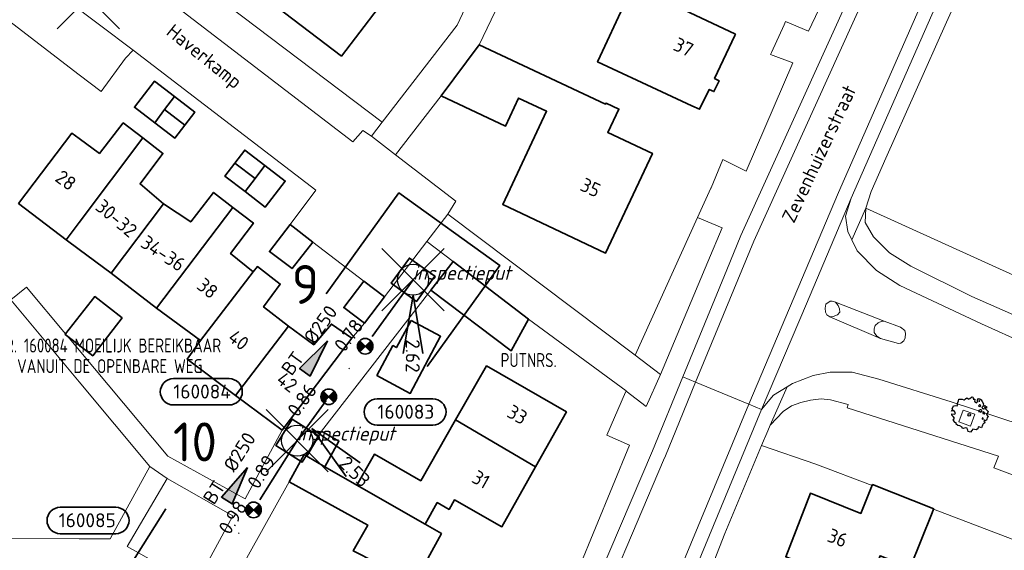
# Model space of a CAD drawing. Header units: metres. Extents: x 152391 to 157968, y 462336 to 467280.
# Tile 371 of 656: x 153994 to 154089, y 466126 to 466178. Entities that reach past the tile are written whole.
import ezdxf
from ezdxf.enums import TextEntityAlignment as Align

# ---------------------------------------------------------------- set-up
doc = ezdxf.new("R2010")
doc.units = ezdxf.units.M
doc.header["$LTSCALE"] = 0.75
doc.header["$PDMODE"] = 3
doc.header["$PDSIZE"] = 3
doc.linetypes.add('RI-VWA_BETON', pattern=[19, 9, -5, 0, -5])
doc.layers.get('0').update_dxf_attribs({"lineweight": 25})
doc.layers.get('defpoints').update_dxf_attribs({"lineweight": 25})
for name, color, linetype, lineweight in [('B-GV-GR-BOOM-S', 252, 'Continuous', 25), ('B-WE-GR-BEPLANTING_CULTUUR_BODEMBEDEKKER-GV', 251, 'Continuous', 18), ('B-WE-GR-BEPLANTING_CULTUUR_HEESTERS-GV', 251, 'Continuous', 18), ('B-WE-GR-GROENVOORZIENING-GV', 251, 'Continuous', 18), ('B-WE-OG-BEBOUWING-GV', 6, 'Continuous', 35), ('B-WE-OG-BEBOUWING-T18', 1, 'Continuous', 18), ('B-WE-OG-TERREIN_CULTUURSCHEIDING-GV', 251, 'Continuous', 18), ('B-WE-OG-TOPOGRAFIE-T18', 1, 'Continuous', 18), ('B-WE-VH-VERHARDING_ASFALT-GV', 251, 'Continuous', 18), ('B-WE-VH-VERHARDING_BETONSTRAATSTEEN-GV', 251, 'Continuous', 18), ('B-WE-VH-VERHARDING_TEGEL-GV', 251, 'Continuous', 18), ('N-OI-RI-BIJZONDERDERHEDEN-T18', 134, 'Continuous', 18), ('N-OI-RI-T50', 130, 'Continuous', 50), ('N-OI-RI-VWA_PUTNUMMER-S @ 0.75', 36, 'Continuous', 35), ('N-OI-RI-VWA_RIOOLPUT_INSPECTIEPUT-S', 36, 'Continuous', 35), ('N-OI-RI-VWA_STROOMRICHTING-S @ 0.75', 36, 'Continuous', 35), ('N-OI-RI-VWA_TRANSPORTLEIDING_BETON_250-G', 36, 'RI-VWA_BETON', 35), ('N-RO-KG-GRENS_WERK-G', 7, 'XX-WERKGRENS', 35)]:
    doc.layers.add(name, color=color, linetype=linetype, lineweight=lineweight)
doc.layers.add('inspectieput', color=7, linetype='Continuous', plot=False)
doc.layers.add('N-OI-RI-VRIJVERVAL_HULPSTUK-S', color=210, linetype='Continuous', lineweight=35, plot=False)
doc.styles.add('NLCS-ISO', font='isocpeur.ttf')
doc.styles.add('NLCS-ISO-M750-T18', font='NLCS-ISO.ttf', dxfattribs={"height": 1.35})
doc.styles.add('NLCS-ISO-M750-T18_CURSIEF', font='NLCS-ISO.ttf', dxfattribs={"oblique": 15, "height": 1.35})
doc.styles.add('NLCS-ISO-M750-T50', font='NLCS-ISO.ttf', dxfattribs={"height": 3.75})
doc.linetypes.add('XX-WERKGRENS', pattern='A,0,[137,NLCS.SHX,S=0.1,R=0,X=-1.1,Y=-1.35],-6', length=6)

# ---------------------------------------------------------------- blocks, each defined once
blk = doc.blocks.new('*U89')
at = {"ltscale": 0.1}
blk.add_hatch(color=256, dxfattribs=at).paths.add_polyline_path([(2.5, 0), (-2.5, -0.83), (-2.5, 0.83)])
at = {"ltscale": 0.1, "flags": 128}
blk.add_lwpolyline([(2.5, 0), (-2.5, -0.83), (-2.5, 0.83)], close=True, dxfattribs=at)
at = {"ltscale": 0.1, "style": 'NLCS-ISO'}
for tag, p in [('MAT', (-1, 0.5)), ('BOBL', (-1.71, -3.24))]:
    blk.add_attdef(tag, text='', height=1.8, dxfattribs=at).set_placement(p, align=Align.BOTTOM_RIGHT)
for tag, p in [('DIA', (1, 0.5)), ('BOBR', (0.76, -3.24))]:
    blk.add_attdef(tag, text='', height=1.8, dxfattribs=at).set_placement(p, align=Align.BOTTOM_LEFT)
at = {"layer": 'defpoints', "ltscale": 0.1, "style": 'NLCS-ISO', "flags": 1}
blk.add_attdef('JVA', text='', height=1.8, dxfattribs=at).set_placement((0, -1), align=Align.TOP_CENTER)
blk = doc.blocks.new('*U360')
for q in [(-9.57, -0.41), (-9.14, -2.87)]:
    blk.add_line((-1.97, -0.34), q)
blk.add_lwpolyline([(-18.69, 6.72), (-11.54, 6.72, 1), (-11.54, 10.11), (-18.69, 10.11, 1)], format="xyb", close=True)
at = {"ltscale": 0.1, "style": 'NLCS-ISO'}
blk.add_attdef('PUTNR', text='', height=1.8, dxfattribs=at).set_placement((-15.22, 10.25), align=Align.MIDDLE_CENTER)
blk.add_attdef('PUTHGT', text='', height=1.8, rotation=9.9209, dxfattribs=at).set_placement((-11.78, -2.09), align=Align.MIDDLE_LEFT)
blk = doc.blocks.new('B-SRI-PUT_VWA-SO')
at = {"flags": 128}
blk.add_lwpolyline([(-2, 2), (2, 2), (2, -2), (-2, -2)], close=True, dxfattribs=at)
at = {"lineweight": -3, "flags": 128}
blk.add_lwpolyline([(2, -2), (2, 2), (-2, 2), (-2, -2)], close=True, dxfattribs=at)
at = {"lineweight": -3}
blk.add_circle((0, 0), 2, dxfattribs=at)
blk = doc.blocks.new('*U361')
for q in [(5.83, -7.6), (7.6, -5.83)]:
    blk.add_line((1.41, -1.41), q)
blk.add_lwpolyline([(-9.23, 1.61), (-16.39, 1.61, -1), (-16.39, 4.99), (-9.23, 4.99, -1)], format="xyb", close=True)
at = {"ltscale": 0.1, "style": 'NLCS-ISO'}
blk.add_attdef('PUTNR', text='', height=1.8, dxfattribs=at).set_placement((-12.71, 5.13), align=Align.MIDDLE_CENTER)
blk.add_attdef('PUTHGT', text='', height=1.8, rotation=315, dxfattribs=at).set_placement((5.39, -5.43), align=Align.MIDDLE_LEFT)
blk = doc.blocks.new('*U362')
for q in [(-1.25, -9.5), (1.25, -9.5)]:
    blk.add_line((0, -2), q)
blk.add_lwpolyline([(2.55, -18.69), (-4.6, -18.69, -1), (-4.6, -15.31), (2.55, -15.31, -1)], format="xyb", close=True)
at = {"ltscale": 0.1, "style": 'NLCS-ISO'}
blk.add_attdef('PUTHGT', text='', height=1.8, rotation=270, dxfattribs=at).set_placement((-0.03, -7.65), align=Align.MIDDLE_LEFT)
blk.add_attdef('PUTNR', text='', height=1.8, dxfattribs=at).set_placement((-0.92, -15.17), align=Align.MIDDLE_CENTER)
blk = doc.blocks.new('*U90')
at = {"ltscale": 0.1}
blk.add_hatch(color=256, dxfattribs=at).paths.add_polyline_path([(2.5, 0), (-2.5, -0.83), (-2.5, 0.83)])
at = {"ltscale": 0.1, "flags": 128}
blk.add_lwpolyline([(2.5, 0), (-2.5, -0.83), (-2.5, 0.83)], close=True, dxfattribs=at)
at = {"ltscale": 0.1, "style": 'NLCS-ISO'}
for tag, p in [('MAT', (-1, 0.5)), ('BOBL', (-3.4, -3.24))]:
    blk.add_attdef(tag, text='', height=1.8, dxfattribs=at).set_placement(p, align=Align.BOTTOM_RIGHT)
for tag, p in [('DIA', (1, 0.5)), ('BOBR', (2.46, -3.24))]:
    blk.add_attdef(tag, text='', height=1.8, dxfattribs=at).set_placement(p, align=Align.BOTTOM_LEFT)
at = {"layer": 'defpoints', "ltscale": 0.1, "style": 'NLCS-ISO', "flags": 1}
blk.add_attdef('JVA', text='', height=1.8, dxfattribs=at).set_placement((0, -1), align=Align.TOP_CENTER)
blk = doc.blocks.new('wg')
at = {"layer": 'N-RO-KG-GRENS_WERK-G', "ltscale": 0.5, "flags": 128}
blk.add_lwpolyline([(6, 6), (-6, 6), (-6, -6), (6, -6)], dxfattribs=at)
blk = doc.blocks.new('SRI-HULP')
h = blk.add_hatch(color=256)
h.dxf.hatch_style = 1
h.paths.add_polyline_path([(-0.71, 0.71, 0.198912), (-1, 0, 0.198912), (-0.71, -0.71), (0, 0)])
h = blk.add_hatch(color=256)
h.dxf.hatch_style = 1
h.paths.add_polyline_path([(1, 0, 0.198912), (0.71, 0.71), (0, 0), (0.71, -0.71, 0.198912)])
for p, q in [((-0.71, 0.71), (0.71, -0.71)), ((-0.71, -0.71), (0.71, 0.71))]:
    blk.add_line(p, q)
blk.add_circle((0, 0), 1)
blk = doc.blocks.new('ACMAP_ANN_TEMPLATE_type knoop')
at = {"layer": 'defpoints', "style": 'NLCS-ISO-M750-T18_CURSIEF', "oblique": 15}
blk.add_attdef('type_knoop', (0, 0), '', height=1.35, dxfattribs=at)
blk = doc.blocks.new('SGR-BOOM_21_30')
at = {"linetype": 'Continuous'}
for p, q in [((-1.133, 1.088), (-1.109, 1.187)), ((-1.121, 0.924), (-1.133, 1.088)), ((-1.109, 1.187), (-1.051, 1.335)), ((-1.051, 1.335), (-1.016, 1.499)), ((-1.016, 1.499), (-0.668, 1.499)), ((-0.668, 1.499), (-0.516, 1.433)), ((-0.516, 1.433), (-0.47, 1.45)), ((-0.47, 1.45), (-0.365, 1.548)), ((-0.365, 1.548), (-0.226, 1.647)), ((-0.226, 1.647), (-0.133, 1.581)), ((-0.133, 1.581), (-0.063, 1.515)), ((-0.063, 1.515), (0.065, 1.581)), ((0.065, 1.581), (0.205, 1.712)), ((0.205, 1.712), (0.263, 1.729)), ((0.263, 1.729), (0.333, 1.696)), ((0.333, 1.696), (0.391, 1.647)), ((0.402, 1.532), (0.379, 1.499)), ((0.379, 1.499), (0.53, 1.515)), ((0.391, 1.647), (0.402, 1.532)), ((0.542, 1.483), (0.507, 1.285)), ((0.507, 1.285), (0.565, 1.236)), ((0.53, 1.515), (0.542, 1.483)), ((0.565, 1.236), (0.693, 1.154)), ((0.693, 1.154), (0.751, 1.203)), ((0.751, 1.203), (0.798, 1.285)), ((0.786, 1.4), (0.891, 1.565)), ((0.798, 1.285), (0.786, 1.4)), ((0.891, 1.565), (1.019, 1.532)), ((0.972, 1.368), (0.926, 1.335)), ((0.926, 1.335), (0.949, 1.253)), ((0.972, 0.973), (0.937, 0.908)), ((0.949, 1.253), (0.961, 1.236)), ((0.961, 1.269), (0.972, 1.368)), ((1.03, 0.973), (0.972, 0.973)), ((1.019, 1.532), (1.158, 1.45)), ((1.077, 0.94), (1.03, 0.973)), ((1.158, 1.45), (1.251, 1.269)), ((1.251, 1.269), (1.379, 1.055)), ((1.379, 1.055), (1.321, 0.793)), ((-1.703, 0.365), (-1.656, 0.48)), ((-1.493, 0.415), (-1.703, 0.365)), ((-1.679, -0.029), (-1.668, 0.086)), ((-1.668, 0.086), (-1.389, 0.07)), ((-1.656, 0.48), (-1.598, 0.53)), ((-1.633, 0.579), (-1.528, 0.875)), ((-1.598, 0.53), (-1.633, 0.579)), ((-1.528, 0.875), (-1.458, 0.858)), ((-1.423, 0.333), (-1.493, 0.415)), ((-1.458, 0.858), (-1.342, 0.908)), ((-1.33, 0.185), (-1.423, 0.333)), ((-1.389, 0.07), (-1.33, 0.185)), ((-1.342, 0.908), (-1.179, 0.858)), ((-1.179, 0.858), (-1.121, 0.924)), ((0.937, 0.908), (0.891, 0.875)), ((0.891, 0.875), (0.926, 0.825)), ((0.926, 0.415), (0.891, 0.333)), ((0.891, 0.333), (1.03, 0.316)), ((0.926, 0.825), (0.984, 0.842)), ((1.054, 0.464), (0.926, 0.415)), ((0.984, 0.842), (1.03, 0.776)), ((1.03, 0.776), (1.077, 0.842)), ((1.03, 0.316), (1.112, 0.251)), ((1.112, 0.464), (1.054, 0.464)), ((1.124, 0.875), (1.077, 0.94)), ((1.077, 0.842), (1.124, 0.875)), ((1.217, 0.398), (1.112, 0.464)), ((1.112, 0.251), (1.205, 0.365)), ((1.205, 0.365), (1.24, 0.415)), ((1.321, 0.793), (1.228, 0.694)), ((1.228, 0.694), (1.275, 0.628)), ((1.275, 0.628), (1.379, 0.563)), ((1.344, 0.185), (1.31, 0.103)), ((1.434, 0.049), (1.31, 0.103)), ((1.356, 0.3), (1.344, 0.234)), ((1.344, 0.234), (1.344, 0.185)), ((1.426, 0.234), (1.356, 0.3)), ((1.379, 0.563), (1.438, 0.595)), ((1.472, 0.201), (1.426, 0.234)), ((1.434, 0.049), (1.507, 0.136)), ((1.472, 0.858), (1.438, 0.809)), ((1.438, 0.809), (1.461, 0.743)), ((1.438, 0.595), (1.565, 0.563)), ((1.461, 0.743), (1.531, 0.694)), ((1.542, 0.858), (1.472, 0.858)), ((1.507, 0.136), (1.472, 0.201)), ((1.531, 0.727), (1.635, 0.678)), ((1.531, 0.694), (1.542, 0.727)), ((1.624, 0.76), (1.542, 0.858)), ((1.565, 0.563), (1.635, 0.513)), ((1.728, 0.71), (1.624, 0.76)), ((1.635, 0.678), (1.728, 0.71)), ((1.635, 0.513), (1.81, 0.316)), ((1.717, 0.103), (1.67, 0.037)), ((1.67, 0.037), (1.763, -0.094)), ((1.81, 0.316), (1.717, 0.103)), ((-1.54, -0.177), (-1.679, -0.029)), ((-1.551, -0.505), (-1.493, -0.423)), ((-1.354, -0.752), (-1.551, -0.505)), ((-1.435, -0.324), (-1.54, -0.177)), ((-1.493, -0.423), (-1.435, -0.324)), ((-1.249, -0.784), (-1.354, -0.752)), ((-1.272, -0.899), (-1.249, -0.784)), ((-1.109, -1.047), (-1.272, -0.899)), ((1.286, -0.292), (1.24, -0.357)), ((1.24, -0.357), (1.251, -0.423)), ((1.263, -0.423), (1.333, -0.407)), ((1.333, -0.341), (1.286, -0.292)), ((1.356, -0.883), (1.286, -1.014)), ((1.333, -0.407), (1.333, -0.341)), ((1.368, -0.834), (1.356, -0.883)), ((1.484, -0.801), (1.368, -0.834)), ((1.461, -0.472), (1.391, -0.587)), ((1.391, -0.587), (1.426, -0.637)), ((1.426, -0.637), (1.496, -0.702)), ((1.577, -0.587), (1.461, -0.472)), ((1.496, -0.702), (1.484, -0.801)), ((1.658, -0.522), (1.577, -0.587)), ((1.682, -0.423), (1.658, -0.522)), ((1.717, -0.308), (1.682, -0.423)), ((1.845, -0.177), (1.717, -0.308)), ((1.763, -0.094), (1.845, -0.177)), ((-0.912, -1.08), (-1.109, -1.047)), ((-0.668, -1.179), (-0.912, -1.08)), ((-0.679, -1.294), (-0.668, -1.179)), ((-0.551, -1.326), (-0.679, -1.294)), ((-0.4, -1.261), (-0.551, -1.326)), ((-0.191, -1.277), (-0.4, -1.261)), ((-0.156, -1.425), (-0.191, -1.277)), ((-0.133, -1.491), (-0.156, -1.425)), ((-0.098, -1.606), (-0.133, -1.491)), ((0.112, -1.671), (-0.098, -1.606)), ((0.251, -1.524), (0.112, -1.671)), ((0.356, -1.376), (0.251, -1.524)), ((0.682, -1.441), (0.356, -1.376)), ((0.833, -1.359), (0.682, -1.441)), ((0.844, -1.162), (0.833, -1.359)), ((1.03, -1.179), (0.844, -1.162)), ((1.182, -1.244), (1.03, -1.179)), ((1.286, -1.014), (1.182, -1.244))]:
    blk.add_line(p, q, dxfattribs=at)
blk.add_circle((0, 0), 0.126, dxfattribs=at)

msp = doc.modelspace()

# ---------------------------------------------------------------- linework, layer by layer
at = {"layer": 'B-WE-GR-BEPLANTING_CULTUUR_BODEMBEDEKKER-GV'}
for points in [[(154010.393, 466182.035), (154009.593, 466180.976), (154008.584, 466181.661), (154007.556, 466180.347), (154026.385, 466165.874), (154027.364, 466166.953), (154028.178, 466166.422), (154029.219, 466167.77)], [(154011.227, 466123.14), (154014.825, 466129.791), (154008.483, 466133.4), (154004.634, 466126.845)]]:
    msp.add_lwpolyline(points, close=True, dxfattribs=at)
at = {"layer": 'B-WE-GR-BEPLANTING_CULTUUR_HEESTERS-GV'}
msp.add_lwpolyline([(154101.101, 466144.331), (154102.284, 466147.471), (154075.856, 466159.464), (154075.778, 466158.093), (154076.596, 466156.717), (154078.123, 466155.167), (154080.192, 466153.866), (154086.06, 466150.956)], close=True, dxfattribs=at)
msp.add_lwpolyline([(154090.499, 466133.558), (154088.206, 466134.444), (154088.628, 466135.569), (154074.047, 466140.218), (154074.152, 466140.55), (154072.448, 466140.997), (154071.529, 466141.076), (154070.519, 466140.944), (154069.58, 466140.732), (154068.676, 466140.427), (154067.892, 466139.871), (154066.63, 466138.552), (154066.39, 466137.988), (154065.792, 466136.582), (154071.031, 466134.799), (154076.458, 466132.721), (154076.498, 466132.822), (154082.395, 466130.468), (154082.388, 466130.449), (154091.302, 466127.035)], dxfattribs=at)
at = {"layer": 'B-WE-GR-GROENVOORZIENING-GV'}
msp.add_lwpolyline([(154084.828, 466138.871), (154085.957, 466138.465), (154086.363, 466139.595), (154085.233, 466140)], close=True, dxfattribs=at)
at = {"layer": 'B-WE-OG-BEBOUWING-GV'}
for points in [[(154019.801, 466185.624), (154018.457, 466183.627), (154020.351, 466182.179), (154018.309, 466179.434), (154025.288, 466174.139), (154028.823, 466178.78)], [(154052.061, 466184.708), (154049.963, 466180.073), (154052.439, 466178.88), (154050.235, 466174.121), (154049.985, 466173.581), (154056.186, 466170.705), (154059.088, 466169.36), (154059.825, 466169.018), (154060.746, 466170.923), (154061.196, 466170.726), (154061.724, 466171.754), (154061.274, 466171.988), (154063.22, 466176.131), (154063.275, 466176.247), (154057.748, 466178.868), (154058.938, 466181.523), (154058.34, 466181.8)], [(154038.571, 466175.229), (154034.909, 466170.294), (154041.096, 466167.378), (154042.372, 466170.087), (154045.076, 466168.815), (154040.842, 466159.813), (154050.76, 466155.149), (154055.274, 466164.749), (154050.972, 466166.772), (154052.036, 466169.033), (154050.8, 466169.615), (154050.753, 466169.516)], [(154007.283, 466167.719), (154008.242, 466168.975), (154009.2, 466170.231), (154007.251, 466171.719), (154005.334, 466169.206)], [(154009.2, 466170.231), (154008.242, 466168.975), (154010.191, 466167.488), (154011.15, 466168.744)], [(154008.242, 466168.975), (154007.283, 466167.719), (154009.232, 466166.231), (154010.191, 466167.488)], [(153998.745, 466156.424), (154000, 466158.093), (154006.135, 466166.25), (154004.242, 466167.701), (154001.945, 466164.758), (154000, 466166.196), (153999.304, 466166.71), (153994.161, 466159.927)], [(154006.135, 466166.25), (154000, 466158.093), (153998.745, 466156.424), (154000, 466155.497), (154003.079, 466153.221), (154008.122, 466159.905), (154005.88, 466161.806), (154008.078, 466164.749)], [(154016.955, 466162.326), (154017.914, 466163.582), (154015.965, 466165.07), (154015.006, 466163.813)], [(154015.006, 466163.813), (154014.047, 466162.557), (154015.997, 466161.069), (154016.955, 466162.326)], [(154015.997, 466161.069), (154017.946, 466159.582), (154019.863, 466162.094), (154017.914, 466163.582), (154016.955, 466162.326)], [(154008.122, 466159.905), (154003.079, 466153.221), (154007.463, 466149.819), (154014.803, 466159.545), (154012.96, 466160.996), (154010.763, 466158.153)], [(154016.79, 466153.35), (154014.598, 466155.101), (154016.796, 466158.044), (154014.803, 466159.545), (154007.463, 466149.819), (154011.697, 466146.716)], [(154022.527, 466156.187), (154020.335, 466157.888), (154018.338, 466155.295), (154020.53, 466153.644)], [(154033.922, 466151.581), (154041.647, 466145.71), (154043.31, 466148.774), (154036.053, 466154.326)], [(154011.697, 466146.716), (154010.399, 466144.921), (154015.082, 466141.418), (154020.175, 466148.101), (154017.784, 466149.953), (154019.382, 466152.147), (154017.19, 466153.849), (154016.79, 466153.35)], [(154029.452, 466150.933), (154027.459, 466152.434), (154025.512, 466149.891), (154027.505, 466148.39)], [(153998.897, 466147.11), (154001.303, 466145.246), (154004.141, 466148.894), (154001.496, 466150.952), (153998.696, 466147.353), (153998.654, 466147.299)], [(154015.082, 466141.418), (154019.566, 466138.065), (154026.305, 466146.944), (154024.314, 466148.295), (154022.616, 466146.3), (154020.175, 466148.101)], [(154032.017, 466148.632), (154030.596, 466146.025), (154030.247, 466146.214), (154028.716, 466143.341), (154031.929, 466141.604), (154034.848, 466147.118)], [(154044.009, 466134.526), (154046.985, 466139.823), (154039.277, 466144.263), (154036.298, 466139.056)], [(154044.009, 466134.526), (154036.298, 466139.056), (154032.938, 466133.181), (154028.468, 466135.737), (154026.766, 466132.761), (154033.345, 466128.999), (154034.525, 466131.078), (154035.672, 466130.427), (154036.188, 466131.336), (154040.758, 466128.741)], [(154021.956, 466135.565), (154023.7, 466134.514), (154025.049, 466137.008), (154023.355, 466137.96)], [(154021.956, 466135.565), (154021.707, 466135.715), (154020.258, 466133.071), (154027.832, 466128.914), (154026.433, 466126.42), (154028.576, 466125.318), (154028.027, 466124.62), (154030.518, 466123.168), (154029.026, 466120.478), (154036.881, 466116.257), (154040.14, 466122.004), (154033.606, 466125.672), (154034.928, 466128.094), (154033.345, 466128.999), (154026.766, 466132.761), (154023.7, 466134.514)], [(154076.006, 466122.813), (154077.219, 466125.947), (154080.139, 466124.819), (154082.243, 466130.088), (154082.388, 466130.449), (154082.395, 466130.468), (154076.498, 466132.822), (154076.458, 466132.721), (154076.41, 466132.6), (154075.382, 466130.027), (154070.506, 466131.974), (154068.125, 466125.851)]]:
    msp.add_lwpolyline(points, close=True, dxfattribs=at)
at = {"layer": 'B-WE-OG-TERREIN_CULTUURSCHEIDING-GV'}
msp.add_lwpolyline([(154062.007, 466157.563), (154059.629, 466158.569), (154053.599, 466145.297), (154056.056, 466143.446), (154060.626, 466154.287)], close=True, dxfattribs=at)
at = {"layer": 'B-WE-VH-VERHARDING_ASFALT-GV'}
for points in [[(154126.314, 466280.168), (154123.456, 466281.494), (154120.296, 466274.842), (154118.847, 466271.909), (154112.74, 466259.007), (154107.918, 466248.633), (154107.082, 466246.305), (154101.687, 466235.127), (154097.647, 466226.465), (154088.238, 466206.678), (154084.656, 466199.109), (154075.842, 466180.149), (154065.038, 466156.3), (154059.441, 466142.681)], [(154059.441, 466142.681), (154064.556, 466140.579), (154073.211, 466160.998), (154082.874, 466182.971), (154093.638, 466205.549), (154101.149, 466221.838), (154104.909, 466229.607), (154114.171, 466249.291), (154118.274, 466257.905), (154120.838, 466263.238), (154122.296, 466266.225), (154130.12, 466278.403), (154127.849, 466279.457)], [(154111.522, 466259.586), (154106.651, 466249.09), (154105.84, 466246.832), (154100.486, 466235.744), (154096.423, 466227.037), (154095.887, 466225.91), (154095.455, 466225.002), (154087.362, 466207.98), (154087.018, 466207.256), (154083.421, 466199.651), (154074.596, 466180.673), (154063.799, 466156.835), (154062.436, 466153.519), (154058.194, 466143.193), (154059.441, 466142.681), (154065.038, 466156.3), (154075.842, 466180.149), (154084.656, 466199.109), (154088.238, 466206.678), (154097.647, 466226.465), (154101.687, 466235.127), (154107.082, 466246.305), (154107.918, 466248.633), (154112.74, 466259.007)], [(154118.274, 466257.905), (154114.171, 466249.291), (154104.909, 466229.607), (154101.149, 466221.838), (154093.638, 466205.549), (154082.874, 466182.971), (154073.211, 466160.998), (154064.556, 466140.579), (154065.803, 466140.067), (154070.127, 466150.26), (154074.448, 466160.455), (154084.332, 466182.973), (154084.757, 466183.827), (154087.03, 466188.71), (154090.832, 466196.879), (154091.571, 466198.467), (154091.675, 466198.693), (154092.429, 466200.336), (154101.783, 466220.027), (154102.374, 466221.272), (154106.133, 466229.035), (154115.394, 466248.717), (154119.488, 466257.318)], [(154017.349, 466033.802), (154018.407, 466036.38), (154024.687, 466053.127), (154028.953, 466064.438), (154042.642, 466100.758), (154043.789, 466103.78), (154048.833, 466117.1), (154050.345, 466121.082), (154051.256, 466123.22), (154056.353, 466135.18), (154056.527, 466135.584), (154057.891, 466138.909), (154059.441, 466142.681), (154058.194, 466143.193), (154055.274, 466136.086), (154049.096, 466121.596), (154040.705, 466099.449), (154031.62, 466075.321)], [(154020.007, 466027.051), (154023.598, 466035.1), (154033.762, 466062.047), (154033.953, 466062.553), (154041.887, 466083.567), (154047.705, 466099.06), (154055.66, 466119.136), (154064.556, 466140.579), (154059.441, 466142.681), (154057.891, 466138.909), (154056.527, 466135.584), (154056.353, 466135.18), (154051.256, 466123.22), (154050.345, 466121.082), (154048.833, 466117.1), (154043.789, 466103.78), (154042.642, 466100.758), (154028.953, 466064.438), (154024.687, 466053.127), (154018.407, 466036.38), (154017.349, 466033.802)], [(154024.872, 466034.645), (154035.026, 466061.568), (154035.21, 466062.078), (154036.078, 466064.486), (154043.151, 466083.093), (154048.972, 466098.597), (154056.909, 466118.621), (154065.803, 466140.067), (154064.556, 466140.579), (154055.66, 466119.136), (154047.705, 466099.06), (154041.887, 466083.567), (154033.953, 466062.553), (154033.762, 466062.047), (154023.598, 466035.1), (154020.007, 466027.051), (154015.731, 466019.34), (154009.829, 466009.713), (154004.38, 466000.882), (153987.226, 465975.926)]]:
    msp.add_lwpolyline(points, dxfattribs=at)
at = {"layer": 'B-WE-VH-VERHARDING_BETONSTRAATSTEEN-GV'}
for points in [[(153992.173, 466184.525), (154005.194, 466174.716), (154022.812, 466161.225), (154020.335, 466157.888), (154022.527, 466156.187), (154027.459, 466152.434), (154029.452, 466150.933), (154033.528, 466156.259), (154035.546, 466158.895), (154036.322, 466160.137), (154030.508, 466164.616), (154028.178, 466166.422), (154027.364, 466166.953), (154026.385, 466165.874), (154007.556, 466180.347), (154002.11, 466184.117), (154000, 466185.72), (153997.273, 466187.792), (153953.772, 466220.835)], [(154104.118, 466140.594), (154087.011, 466148.305), (154079.121, 466152.004), (154076.865, 466153.463), (154075.008, 466155.364), (154074.509, 466156.416), (154074.121, 466157.236), (154073.891, 466158.71), (154074.448, 466160.455), (154070.127, 466150.26), (154065.803, 466140.067), (154066.942, 466141.44), (154068.258, 466142.252), (154068.766, 466142.565), (154070.762, 466143.324), (154072.402, 466143.651), (154074.544, 466143.65), (154077.112, 466142.998), (154084.087, 466140.783), (154106.98, 466133.285)]]:
    msp.add_lwpolyline(points, dxfattribs=at)
for points in [[(153992.173, 466184.525), (153989.723, 466181.491), (153990.651, 466179.505), (154000, 466172.341), (154002.11, 466170.724), (154004.457, 466173.956), (154005.194, 466174.716)], [(154072.917, 466150.413), (154072.598, 466150.508), (154072.424, 466150.504), (154072.004, 466150.217), (154071.925, 466149.826), (154071.959, 466149.46), (154072.104, 466149.174), (154072.372, 466149.002), (154072.693, 466149.012), (154073.122, 466149.181), (154073.336, 466149.445), (154073.315, 466149.763), (154073.183, 466150.093)], [(154072.372, 466149.002), (154072.104, 466149.174), (154071.959, 466149.46), (154071.925, 466149.826), (154072.004, 466150.217), (154072.424, 466150.504), (154072.598, 466150.508), (154072.917, 466150.413), (154077.629, 466148.586), (154079.194, 466147.994), (154079.599, 466147.692), (154079.676, 466147.374), (154079.635, 466146.968), (154079.526, 466146.687), (154079.226, 466146.46), (154079.01, 466146.418), (154077.257, 466146.919)], [(154077.629, 466148.586), (154077.41, 466148.572), (154077.052, 466148.429), (154076.751, 466148.153), (154076.641, 466147.826), (154076.67, 466147.479), (154076.922, 466147.129), (154077.257, 466146.919), (154079.01, 466146.418), (154079.226, 466146.46), (154079.526, 466146.687), (154079.635, 466146.968), (154079.676, 466147.374), (154079.599, 466147.692), (154079.194, 466147.994)]]:
    msp.add_lwpolyline(points, close=True, dxfattribs=at)
at = {"layer": 'B-WE-VH-VERHARDING_TEGEL-GV'}
for points in [[(154029.219, 466167.77), (154028.178, 466166.422), (154030.508, 466164.616), (154034.909, 466170.294), (154038.571, 466175.229), (154042.817, 466184.097), (154045.943, 466190.778), (154050.592, 466200.342), (154053.56, 466206.671), (154056.926, 466213.847), (154062.204, 466225.019), (154059.593, 466226.345), (154057.435, 466221.79), (154053.512, 466213.394), (154051.133, 466208.327), (154036.448, 466177.129)], [(154088.432, 466188.119), (154087.03, 466188.71), (154084.757, 466183.827), (154084.332, 466182.973), (154074.448, 466160.455), (154073.891, 466158.71), (154074.121, 466157.236), (154074.509, 466156.416), (154075.856, 466159.464), (154076.356, 466161.092), (154077.791, 466164.301), (154083.617, 466177.415), (154085.99, 466182.629)], [(154043.31, 466148.774), (154052.73, 466141.844), (154052.742, 466141.835), (154052.757, 466141.824), (154054.682, 466140.349), (154056.056, 466143.446), (154053.599, 466145.297), (154035.546, 466158.895), (154033.528, 466156.259), (154036.053, 466154.326)], [(154077.257, 466146.919), (154076.922, 466147.129), (154076.67, 466147.479), (154076.641, 466147.826), (154076.751, 466148.153), (154077.052, 466148.429), (154077.41, 466148.572), (154077.629, 466148.586), (154072.917, 466150.413), (154073.183, 466150.093), (154073.315, 466149.763), (154073.336, 466149.445), (154073.122, 466149.181), (154072.693, 466149.012), (154072.372, 466149.002)], [(154084.828, 466138.871), (154085.233, 466140), (154086.363, 466139.595), (154085.957, 466138.465)], [(154006.817, 466134.575), (154002.976, 466127.571), (154000, 466127.579), (153975.82, 466127.646), (153975.834, 466125.621), (153980.674, 466125.64), (154000, 466125.682), (154002.523, 466125.623), (154005.944, 466123.745), (154011.665, 466120.519), (154011.227, 466123.14), (154004.634, 466126.845), (154008.483, 466133.4)]]:
    msp.add_lwpolyline(points, close=True, dxfattribs=at)
for points in [[(154076.693, 466189.909), (154070.338, 466176.559), (154068.116, 466177.494), (154067.962, 466177.145), (154066.74, 466174.501), (154066.758, 466174.493), (154066.672, 466174.291), (154068.802, 466173.477), (154064.323, 466163.057), (154062.051, 466164.172), (154060.925, 466161.422), (154060.917, 466161.404), (154059.629, 466158.569), (154062.007, 466157.563), (154060.626, 466154.287), (154056.056, 466143.446), (154054.682, 466140.349), (154052.757, 466141.824), (154052.742, 466141.835), (154052.73, 466141.844), (154052.676, 466141.718), (154050.883, 466137.566), (154053.077, 466136.632), (154048.14, 466124.648)], [(154049.096, 466121.596), (154055.274, 466136.086), (154058.194, 466143.193), (154062.436, 466153.519), (154063.799, 466156.835), (154074.596, 466180.673)], [(154101.101, 466144.331), (154086.06, 466150.956), (154080.192, 466153.866), (154078.123, 466155.167), (154076.596, 466156.717), (154075.778, 466158.093), (154075.856, 466159.464), (154074.509, 466156.416), (154075.008, 466155.364), (154076.865, 466153.463), (154079.121, 466152.004), (154087.011, 466148.305), (154104.118, 466140.594)], [(154015.078, 466123.8), (154020.258, 466133.071), (154021.707, 466135.715), (154021.956, 466135.565), (154023.355, 466137.96), (154033.922, 466151.581), (154036.053, 466154.326), (154033.528, 466156.259), (154029.452, 466150.933), (154027.505, 466148.39), (154026.305, 466146.944), (154019.566, 466138.065), (154015.999, 466131.457), (154008.552, 466135.551), (154000, 466145.791), (153998.897, 466147.11), (153998.654, 466147.299), (153998.696, 466147.353), (153994.936, 466151.854), (153993.406, 466150.632), (154000, 466142.738), (154006.817, 466134.575), (154008.483, 466133.4), (154014.825, 466129.791), (154011.227, 466123.14)], [(154106.98, 466133.285), (154084.087, 466140.783), (154077.112, 466142.998), (154074.544, 466143.65), (154072.402, 466143.651), (154070.762, 466143.324), (154068.766, 466142.565), (154068.258, 466142.252), (154066.63, 466138.552), (154067.892, 466139.871), (154068.676, 466140.427), (154069.58, 466140.732), (154070.519, 466140.944), (154071.529, 466141.076), (154072.448, 466140.997), (154074.152, 466140.55), (154074.047, 466140.218), (154088.628, 466135.569), (154088.206, 466134.444), (154090.499, 466133.558)], [(154059.897, 466122.097), (154062.259, 466128.107), (154065.792, 466136.582), (154066.39, 466137.988), (154066.63, 466138.552), (154068.258, 466142.252), (154066.942, 466141.44), (154065.803, 466140.067), (154056.909, 466118.621)]]:
    msp.add_lwpolyline(points, dxfattribs=at)
at = {"layer": 'inspectieput'}
for p in [(154000.88, 466179.78), (154032.19, 466152.57), (154021.02, 466137.06)]:
    msp.add_point(p, dxfattribs=at)
at = {"layer": 'N-OI-RI-VWA_TRANSPORTLEIDING_BETON_250-G'}
for p, q in [((154032.19, 466152.57), (154021.02, 466137.06)), ((154021.02, 466137.06), (154012.19, 466123.04))]:
    msp.add_line(p, q, dxfattribs=at)
at = {"layer": 'N-RO-KG-GRENS_WERK-G', "ltscale": 0.5, "flags": 128}
msp.add_lwpolyline([(154008.366, 466130.472), (154001.971, 466120.318), (154012.125, 466113.923), (154015.548, 466119.357)], dxfattribs=at)

# ---------------------------------------------------------------- block references
at = {"layer": 'B-GV-GR-BOOM-S', "transparency": 33554559}
msp.add_blockref('SGR-BOOM_21_30', (154085.824, 466139.547), dxfattribs=at)
at = {"layer": 'defpoints'}
for p in [(154032.19, 466152.57), (154021.02, 466137.06)]:
    msp.add_blockref('ACMAP_ANN_TEMPLATE_type knoop', p, dxfattribs=at).add_auto_attribs({'type_knoop': 'inspectieput'})
at = {"layer": 'N-OI-RI-VRIJVERVAL_HULPSTUK-S', "xscale": 0.75, "yscale": 0.75, "zscale": 0.75}
for p in [(154027.578, 466146.156), (154024.062, 466141.281), (154016.812, 466130.375)]:
    msp.add_blockref('SRI-HULP', p, dxfattribs=at)
at = {"layer": 'N-OI-RI-VWA_PUTNUMMER-S @ 0.75'}
ref = msp.add_blockref('*U362', (154032.19, 466152.57), dxfattribs=dict(at, xscale=0.75, yscale=0.75, zscale=0.75))
ref.add_attrib('PUTNR', '160083', dxfattribs={"layer": '0', "ltscale": 0.1, "height": 1.35, "style": 'NLCS-ISO'}).set_placement((154031.498, 466139.843), align=Align.MIDDLE_CENTER)
ref.add_attrib('PUTHGT', '2.62', dxfattribs={"layer": '0', "ltscale": 0.1, "height": 1.35, "rotation": 270, "style": 'NLCS-ISO'}).set_placement((154032.169, 466146.834), align=Align.MIDDLE_LEFT)
ref = msp.add_blockref('*U361', (154021.382, 466139.289), dxfattribs=dict(at, xscale=0.75, yscale=0.75, zscale=0.75))
ref.add_attrib('PUTNR', '160084', dxfattribs={"layer": '0', "ltscale": 0.1, "height": 1.35, "style": 'NLCS-ISO'}).set_placement((154011.852, 466141.787), align=Align.MIDDLE_CENTER)
ref.add_attrib('PUTHGT', '2.53', dxfattribs={"layer": '0', "ltscale": 0.1, "height": 1.35, "rotation": 315, "style": 'NLCS-ISO'}).set_placement((154025.423, 466135.218), align=Align.MIDDLE_LEFT)
ref = msp.add_blockref('*U360', (154012.19, 466123.04), dxfattribs=dict(at, xscale=0.75, yscale=0.75, zscale=0.75))
ref.add_attrib('PUTNR', '160085', dxfattribs={"layer": '0', "ltscale": 0.1, "height": 1.35, "style": 'NLCS-ISO'}).set_placement((154000.778, 466129.374), align=Align.MIDDLE_CENTER)
ref.add_attrib('PUTHGT', '2.56', dxfattribs={"layer": '0', "ltscale": 0.1, "height": 1.35, "rotation": 9.92085, "style": 'NLCS-ISO'}).set_placement((154003.352, 466121.473), align=Align.MIDDLE_LEFT)
at = {"layer": 'N-OI-RI-VWA_RIOOLPUT_INSPECTIEPUT-S', "xscale": 0.75, "yscale": 0.75, "zscale": 0.75}
for p, rotation in [((154032.19, 466152.57), 234.2393012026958), ((154021.02, 466137.06), 237.7966793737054)]:
    msp.add_blockref('B-SRI-PUT_VWA-SO', p, dxfattribs=dict(at, rotation=rotation))
at = {"layer": 'N-OI-RI-VWA_STROOMRICHTING-S @ 0.75'}
for name, p, xscale, yscale, zscale, rotation, values in [('*U90', (154022.847, 466145.167), 0.7499999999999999, 0.7499999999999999, 0.7499999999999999, 54.23930120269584, {'MAT': 'BT', 'DIA': '%%c250', 'BOBL': '0.86', 'BOBR': '0.78'}), ('*U89', (154015.235, 466132.868), 0.75, 0.75, 0.75, 57.79667937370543, {'MAT': 'BT', 'DIA': '%%c250', 'BOBL': '0.98', 'BOBR': '0.89'})]:
    msp.add_blockref(name, p, dxfattribs=dict(at, xscale=xscale, yscale=yscale, zscale=zscale, rotation=rotation)).add_auto_attribs(values)
at = {"layer": 'N-RO-KG-GRENS_WERK-G', "rotation": 234.2393012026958}
msp.add_blockref('wg', (154032.19, 466152.57), dxfattribs=at)

# ---------------------------------------------------------------- texts
at = {"layer": 'B-WE-OG-BEBOUWING-T18', "style": 'NLCS-ISO-M750-T18'}
for s, rotation, p in [('37', 334.8, (154058.275, 466175.013)), ('28', 323.5, (153998.719, 466162.168)), ('35', 334.8, (154049.311, 466161.468)), ('30-32', 319.7, (154003.595, 466158.499)), ('34-36', 326.4, (154008.096, 466155.122)), ('38', 321.4, (154012.382, 466151.751)), ('40', 322.3, (154015.377, 466146.757)), ('42', 323.2, (154020.051, 466142.697)), ('33', 330.7, (154042.252, 466139.564)), ('31', 330.7, (154038.742, 466133.318)), ('36', 338.8, (154073.127, 466127.678))]:
    msp.add_text(s, height=1.35, rotation=rotation, dxfattribs=at).set_placement(p, align=Align.MIDDLE)
at = {"layer": 'B-WE-OG-TOPOGRAFIE-T18', "style": 'NLCS-ISO-M750-T18'}
for s, rotation, p in [('Haverkamp', 321.3, (154011.948, 466173.964)), ('Zevenhuizerstraat', 65, (154071.337, 466164.73))]:
    msp.add_text(s, height=1.35, rotation=rotation, dxfattribs=at).set_placement(p, align=Align.MIDDLE)
at = {"layer": 'N-OI-RI-BIJZONDERDERHEDEN-T18', "style": 'NLCS-ISO-M750-T18_CURSIEF', "width": 0.8}
for s, p in [('PUTNR. 160084 MOEILIJK BEREIKBAAR', (153989.422, 466145.554)), ('PUTNRS. ', (154040.636, 466144.147)), ('21.00M VANUIT DE OPENBARE WEG', (153989.422, 466143.562))]:
    msp.add_text(s, height=1.35, dxfattribs=at).set_placement(p)
at = {"layer": 'N-OI-RI-T50', "style": 'NLCS-ISO-M750-T50'}
for s, p in [('9', (154020.502, 466150.243)), ('10', (154009.043, 466135.058))]:
    msp.add_text(s, height=3.75, dxfattribs=at).set_placement(p)

doc.saveas('drawing.dxf')
